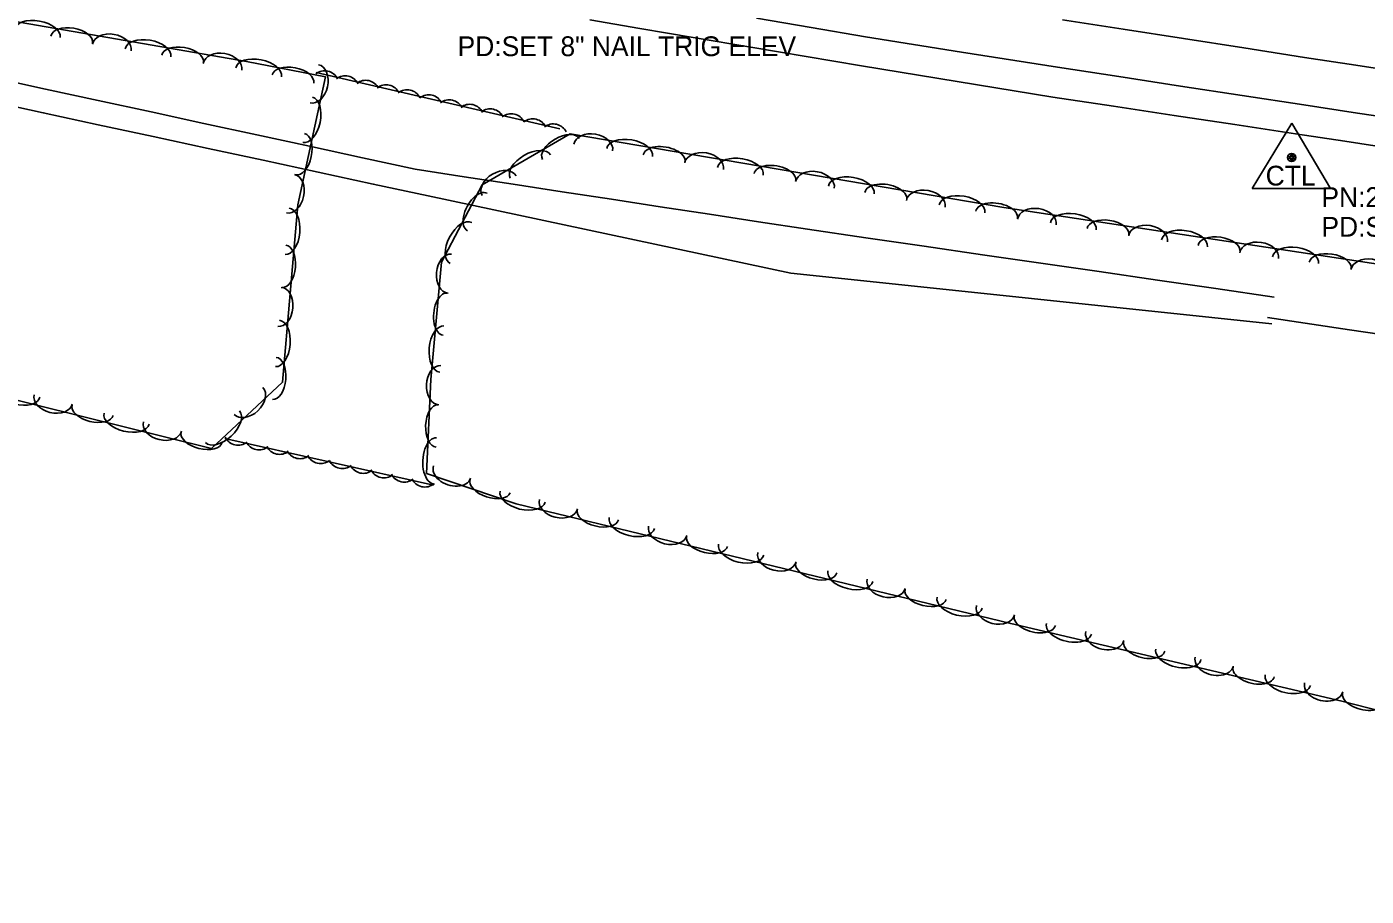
# Model space of a CAD drawing. Extents: x 1441650 to 1491889, y 345904 to 358319.
# Drawn here: x 1467529.1 to 1467867.8, y 349086.3 to 349306 of the extents above; entities that cross this region are included whole.
import ezdxf

# ---------------------------------------------------------------- set-up
doc = ezdxf.new("R2010")
doc.units = 0
for name, color, linetype in [('S_DITCHLINE', 7, 'Continuous'), ('S_EDGE_PAVEMENT', 7, 'Continuous'), ('S_PAVEMENT_CROWN', 7, 'Continuous'), ('S_PRIMARY_CTL', 7, 'Continuous'), ('S_PRIMARY_CTL_ANNOT', 7, 'Continuous'), ('S_SECONDARY_CTL_ANNOT', 7, 'Continuous'), ('S_SHOULDER', 7, 'Continuous'), ('S_TREE', 7, 'Continuous')]:
    doc.layers.add(name, color=color, linetype=linetype)

msp = doc.modelspace()

# ---------------------------------------------------------------- linework, layer by layer
at = {"layer": 'S_DITCHLINE'}
for points in [[(1467520.45, 349293.17), (1467533.81, 349290.27), (1467547.16, 349287.38), (1467560.52, 349284.49), (1467573.88, 349281.59), (1467587.24, 349278.7), (1467600.6, 349275.81), (1467613.95, 349272.91), (1467627.31, 349270.02), (1467639.71, 349268.12), (1467652.11, 349266.23), (1467664.51, 349264.33), (1467676.91, 349262.43), (1467689.3, 349260.54), (1467701.7, 349258.64), (1467714.1, 349256.74), (1467726.5, 349254.85), (1467741.25, 349252.71), (1467756.01, 349250.57), (1467770.76, 349248.43), (1467785.51, 349246.28), (1467800.26, 349244.14), (1467815.02, 349242), (1467829.77, 349239.86), (1467844.52, 349237.72)], [(1467519.37, 349287.28), (1467533.27, 349284.28), (1467547.17, 349281.27), (1467561.08, 349278.27), (1467574.98, 349275.27), (1467588.89, 349272.27), (1467602.79, 349269.27), (1467616.7, 349266.27), (1467630.6, 349263.26), (1467653.53, 349258.38), (1467676.47, 349253.49), (1467699.4, 349248.61), (1467722.33, 349243.73), (1467737.54, 349242.12), (1467752.74, 349240.52), (1467767.95, 349238.92), (1467783.15, 349237.32), (1467798.36, 349235.72), (1467813.56, 349234.12), (1467828.77, 349232.52), (1467843.97, 349230.92)], [(1467842.83, 349232.51), (1467863.61, 349229.45), (1467884.39, 349226.39), (1467902.65, 349224.14), (1467920.92, 349221.89), (1467939.19, 349219.64), (1467957.46, 349217.4)]]:
    msp.add_lwpolyline(points, dxfattribs=at)
at = {"layer": 'S_EDGE_PAVEMENT'}
msp.add_lwpolyline([(1467713.63, 349308.18), (1467727.41, 349305.83), (1467741.19, 349303.48), (1467765.44, 349299.64), (1467789.69, 349295.8), (1467805.28, 349293.42), (1467820.87, 349291.04), (1467836.46, 349288.66), (1467852.05, 349286.28), (1467864.53, 349284.4), (1467877.01, 349282.51)], dxfattribs=at)
at = {"layer": 'S_PAVEMENT_CROWN'}
msp.add_lwpolyline([(1467791.01, 349307.79), (1467806.3, 349305.42), (1467821.59, 349303.04), (1467836.88, 349300.66), (1467852.16, 349298.29), (1467865.2, 349296.31), (1467878.24, 349294.32)], dxfattribs=at)
at = {"layer": 'S_PRIMARY_CTL'}
for p, q in [((1467848.96, 349281.68), (1467838.93, 349265.17)), ((1467848.96, 349281.68), (1467858.78, 349265.17)), ((1467838.93, 349265.17), (1467858.78, 349265.17))]:
    msp.add_line(p, q, dxfattribs=at)
for radius in [1.04, 0.609, 0.344]:
    msp.add_circle((1467848.96, 349272.98), radius, dxfattribs=at)
at = {"layer": 'S_SHOULDER'}
msp.add_lwpolyline([(1467671.45, 349307.75), (1467684.14, 349305.56), (1467698.15, 349303.19), (1467712.16, 349300.83), (1467726.17, 349298.47), (1467740.18, 349296.11), (1467764.36, 349292.18), (1467788.54, 349288.26), (1467803.89, 349285.94), (1467819.24, 349283.63), (1467834.6, 349281.31), (1467849.95, 349278.99), (1467862.4, 349277.08), (1467874.86, 349275.17)], dxfattribs=at)
at = {"layer": 'S_TREE'}
for points in [[(1467490.09, 349313.67), (1467584.67, 349297.27), (1467604.63, 349293.38), (1467597.62, 349261.06), (1467593.77, 349216.17), (1467575.81, 349199.47), (1467344.69, 349256.74), (1467291.09, 349274.34), (1467271.04, 349295.19), (1467246.86, 349313.36), (1467215.41, 349327.89), (1467174.96, 349338.59), (1467174.56, 349351.87), (1467199.28, 349360.83), (1467247.21, 349353.15), (1467355.63, 349335.4), (1467489.02, 349314.05)], [(1467602.28, 349294.48), (1467663.92, 349280.25)], [(1468054.1, 349086.3), (1467861.61, 349135.56), (1467777.89, 349155.18), (1467652.88, 349185.5), (1467630.19, 349193.14), (1467631.23, 349216.87), (1467633.94, 349246.56), (1467644.21, 349266.09), (1467666.46, 349278.95), (1467776.14, 349260.38), (1467890.3, 349243.06), (1468016.45, 349223.9), (1468129.91, 349206.78), (1468280.17, 349186.52)], [(1467631.92, 349190.14), (1467579.16, 349201.97)]]:
    msp.add_lwpolyline(points, dxfattribs=at)
for centre in [(1467582.54, 349203.91), (1467587.85, 349202.71), (1467593.03, 349201.59), (1467598.2, 349200.5), (1467603.39, 349199.26), (1467608.9, 349198), (1467614.2, 349196.8), (1467619.39, 349195.68), (1467624.56, 349194.59), (1467629.75, 349193.35)]:
    msp.add_arc(centre, 3.64, 206.5542, 308.1511, dxfattribs=at)
for centre, major_axis, ratio, start_param, end_param in [((1467531.75, 349304.29), (-5.78, 1), 0.55008, 3.141593, 6.283185), ((1467540.48, 349302.78), (-5.27, 0.91), 0.540699, 3.141593, 6.283185), ((1467550.59, 349300.76), (-4.88, 0.85), 0.685311, 3.141593, 6.283185), ((1467559.76, 349299.44), (-5.78, 1), 0.55008, 3.141593, 6.283185), ((1467568.49, 349297.92), (-5.27, 0.91), 0.540699, 3.141593, 6.283185), ((1467578.6, 349295.9), (-4.88, 0.85), 0.685311, 3.141593, 6.283185), ((1467587.71, 349294.52), (-5.76, 1.12), 0.550085, 3.141593, 6.283185), ((1467596.41, 349292.82), (-5.25, 1.02), 0.540704, 3.141593, 6.283185), ((1467601.81, 349291.6), (1.05, 4.84), 0.685311, 3.141593, 6.283185), ((1467604.43, 349291.25), (-0.82, -3.55), 0.999963, 2.254992, 4.028193), ((1467609.61, 349289.98), (-0.82, -3.55), 0.999963, 2.254992, 4.028193), ((1467614.78, 349288.86), (-0.82, -3.55), 0.999963, 2.254992, 4.028193), ((1467619.95, 349287.71), (-0.82, -3.55), 0.999963, 2.254992, 4.028193), ((1467600.1, 349282.49), (1.24, 5.73), 0.55008, 3.141593, 6.283185), ((1467625.25, 349286.48), (-0.82, -3.55), 0.999963, 2.254992, 4.028193), ((1467630.75, 349285.18), (-0.82, -3.55), 0.999963, 2.254992, 4.028193), ((1467635.93, 349283.91), (-0.82, -3.55), 0.999963, 2.254992, 4.028193), ((1467641.09, 349282.79), (-0.82, -3.55), 0.999963, 2.254992, 4.028193), ((1467646.27, 349281.63), (-0.82, -3.55), 0.999963, 2.254992, 4.028193), ((1467651.57, 349280.41), (-0.82, -3.55), 0.999963, 2.254992, 4.028193), ((1467657.06, 349279.11), (-0.82, -3.55), 0.999963, 2.254992, 4.028193), ((1467662.25, 349277.83), (-0.82, -3.55), 0.999963, 2.254992, 4.028193), ((1467598.22, 349273.83), (1.13, 5.22), 0.540699, 3.141593, 6.283185), ((1467664.12, 349275.15), (-4.63, -2.67), 0.540653, 3.141593, 6.283185), ((1467672.35, 349275.54), (-4.89, 0.83), 0.685215, 3.141526, 6.283118), ((1467656.44, 349270.71), (-5.08, -2.94), 0.550033, 3.141593, 6.283185), ((1467681.52, 349274.25), (-5.79, 0.98), 0.550003, 3.141552, 6.283144), ((1467690.26, 349272.77), (-5.27, 0.89), 0.540624, 3.141553, 6.283146), ((1467700.38, 349270.79), (-4.89, 0.83), 0.685215, 3.141526, 6.283118), ((1467709.55, 349269.5), (-5.79, 0.98), 0.550003, 3.141552, 6.283144), ((1467718.29, 349268.02), (-5.27, 0.89), 0.540624, 3.141553, 6.283146), ((1467595.78, 349263.82), (1.05, 4.84), 0.685311, 3.141593, 6.283185), ((1467648.56, 349265.85), (-4.29, -2.48), 0.685252, 3.141593, 6.283185), ((1467728.4, 349266.05), (-4.89, 0.83), 0.685215, 3.141526, 6.283118), ((1467737.58, 349264.76), (-5.79, 0.98), 0.550003, 3.141552, 6.283144), ((1467642.99, 349259.22), (-2.49, -4.73), 0.540696, 3.141608, 6.283201), ((1467746.32, 349263.28), (-5.27, 0.89), 0.540624, 3.141553, 6.283146), ((1467756.43, 349261.3), (-4.89, 0.83), 0.685215, 3.141526, 6.283118), ((1467765.6, 349260.01), (-5.79, 0.98), 0.550003, 3.141552, 6.283144), ((1467774.35, 349258.53), (-5.27, 0.89), 0.540624, 3.141553, 6.283146), ((1467594.91, 349254.31), (0.5, 5.85), 0.55008, 3.141593, 6.283185), ((1467784.53, 349256.7), (-4.9, 0.74), 0.685212, 3.141593, 6.283185), ((1467793.72, 349255.57), (-5.8, 0.88), 0.55, 3.141593, 6.283185), ((1467802.49, 349254.24), (-5.29, 0.8), 0.540621, 3.141593, 6.283185), ((1467638.87, 349251.37), (-2.73, -5.19), 0.550076, 3.141609, 6.283201), ((1467812.63, 349252.43), (-4.9, 0.74), 0.685212, 3.141593, 6.283185), ((1467821.83, 349251.3), (-5.8, 0.88), 0.55, 3.141593, 6.283185), ((1467594.15, 349245.48), (0.46, 5.33), 0.540699, 3.141593, 6.283185), ((1467830.59, 349249.97), (-5.29, 0.8), 0.540621, 3.141593, 6.283185), ((1467840.74, 349248.17), (-4.9, 0.74), 0.685212, 3.141593, 6.283185), ((1467849.93, 349247.04), (-5.8, 0.88), 0.55, 3.141593, 6.283185), ((1467636.07, 349243.64), (-0.45, -4.93), 0.685317, 3.141585, 6.283177), ((1467858.7, 349245.71), (-5.29, 0.8), 0.540621, 3.141593, 6.283185), ((1467868.84, 349243.91), (-4.9, 0.74), 0.685212, 3.141593, 6.283185), ((1467593.01, 349235.23), (0.42, 4.94), 0.685311, 3.141593, 6.283185), ((1467634.87, 349233.4), (-0.49, -5.32), 0.540704, 3.141588, 6.283181), ((1467592.48, 349225.99), (0.5, 5.85), 0.55008, 3.141593, 6.283185), ((1467634.06, 349224.57), (-0.53, -5.84), 0.550085, 3.141588, 6.28318), ((1467591.72, 349217.15), (0.46, 5.33), 0.540699, 3.141593, 6.283185), ((1467633.55, 349215.44), (-0.22, -4.95), 0.685337, 3.141568, 6.28316), ((1467526.73, 349213.81), (5.7, -1.41), 0.550081, 3.141593, 6.283185), ((1467585.19, 349211.45), (3.63, 3.38), 0.685311, 3.141593, 6.283185), ((1467535.78, 349211.84), (4.81, -1.19), 0.685313, 3.141593, 6.283185), ((1467545.72, 349209.11), (5.19, -1.29), 0.540701, 3.141593, 6.283185), ((1467632.84, 349205.16), (-0.23, -5.34), 0.54072, 3.141578, 6.28317), ((1467554.33, 349206.98), (5.7, -1.41), 0.550081, 3.141593, 6.283185), ((1467578.59, 349204.95), (4.3, 4), 0.55008, 3.141593, 6.283185), ((1467563.38, 349205), (4.81, -1.19), 0.685313, 3.141593, 6.283185), ((1467573.31, 349202.27), (5.19, -1.29), 0.540701, 3.141593, 6.283185), ((1467632.45, 349196.3), (-0.26, -5.86), 0.5501, 3.141577, 6.28317), ((1467636.62, 349193.49), (4.68, -1.57), 0.688115, 3.139571, 6.281164), ((1467646.26, 349189.97), (5.05, -1.7), 0.542913, 3.140402, 6.281994), ((1467654.48, 349187.29), (5.7, -1.38), 0.550001, 3.141593, 6.283185), ((1467663.54, 349185.36), (4.82, -1.17), 0.685212, 3.141593, 6.283185), ((1467673.49, 349182.68), (5.2, -1.26), 0.540622, 3.141593, 6.283185), ((1467682.1, 349180.59), (5.7, -1.38), 0.550001, 3.141593, 6.283185), ((1467691.16, 349178.66), (4.82, -1.17), 0.685212, 3.141593, 6.283185), ((1467701.11, 349175.98), (5.2, -1.26), 0.540622, 3.141593, 6.283185), ((1467709.73, 349173.89), (5.7, -1.38), 0.550001, 3.141593, 6.283185), ((1467718.79, 349171.96), (4.82, -1.17), 0.685212, 3.141593, 6.283185), ((1467728.74, 349169.28), (5.2, -1.26), 0.540622, 3.141593, 6.283185), ((1467737.36, 349167.19), (5.7, -1.38), 0.550001, 3.141593, 6.283185), ((1467746.42, 349165.26), (4.82, -1.17), 0.685212, 3.141593, 6.283185), ((1467756.37, 349162.58), (5.2, -1.26), 0.540622, 3.141593, 6.283185), ((1467764.98, 349160.49), (5.7, -1.38), 0.550001, 3.141593, 6.283185), ((1467774.04, 349158.56), (4.82, -1.17), 0.685212, 3.141593, 6.283185), ((1467783.99, 349155.93), (5.2, -1.22), 0.540709, 3.141825, 6.283418), ((1467792.62, 349153.9), (5.71, -1.34), 0.550089, 3.141833, 6.283426), ((1467801.69, 349152.05), (4.82, -1.13), 0.685323, 3.141986, 6.283579), ((1467811.66, 349149.44), (5.2, -1.22), 0.540709, 3.141825, 6.283418), ((1467820.29, 349147.42), (5.71, -1.34), 0.550089, 3.141833, 6.283426), ((1467829.36, 349145.56), (4.82, -1.13), 0.685323, 3.141986, 6.283579), ((1467839.33, 349142.95), (5.2, -1.22), 0.540709, 3.141825, 6.283418), ((1467847.96, 349140.93), (5.71, -1.34), 0.550089, 3.141833, 6.283426), ((1467857.04, 349139.07), (4.82, -1.13), 0.685323, 3.141986, 6.283579), ((1467867.02, 349136.36), (5.18, -1.33), 0.540622, 3.141599, 6.283192)]:
    msp.add_ellipse(centre, major_axis=major_axis, ratio=ratio, start_param=start_param, end_param=end_param, dxfattribs=at)

# ---------------------------------------------------------------- texts
at = {"layer": 'S_PRIMARY_CTL'}
msp.add_text('CTL', height=5, rotation=360, dxfattribs=at).set_placement((1467842.37, 349265.9))
at = {"layer": 'S_PRIMARY_CTL_ANNOT'}
for s, p in [('PN:21', (1467856.46, 349260.48)), ('PD:STD AHTD MON.STAMPED PN:21 JOB 050264', (1467856.46, 349252.98))]:
    msp.add_text(s, height=5, dxfattribs=at).set_placement(p)
at = {"layer": 'S_SECONDARY_CTL_ANNOT'}
msp.add_text('PD:SET 8" NAIL TRIG ELEV', height=5, dxfattribs=at).set_placement((1467638.03, 349298.6))

doc.saveas('drawing.dxf')
